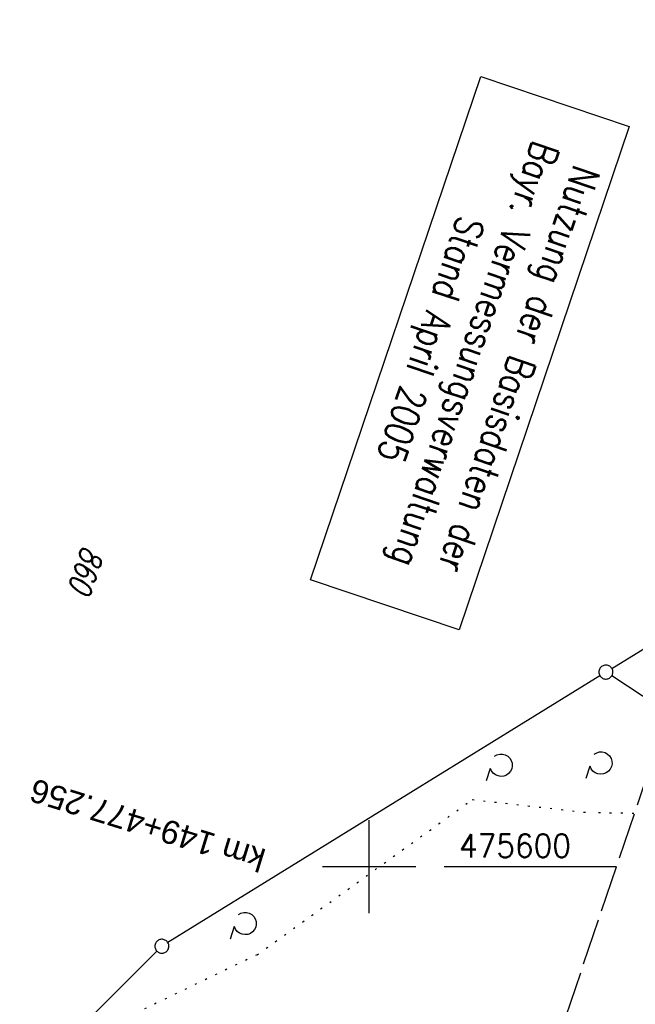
# Model space of a CAD drawing. Extents: x 510526 to 513920, y 467229 to 478797.
# Tile 342 of 467: x 512263 to 512329, y 475585 to 475691. Entities that reach past the tile are written whole.
import ezdxf

# ---------------------------------------------------------------- set-up
doc = ezdxf.new("R2010")
doc.units = 0
doc.header["$LTSCALE"] = 10
doc.header["$MEASUREMENT"] = 0
for name, pattern in [('LT00', [0]), ('LT14', [0.6, 0.5, -0.1]), ('PUNKTX2_STR', [0.6, 0.1, -0.5])]:
    doc.linetypes.add(name, pattern=pattern)
doc.layers.get('0').update_dxf_attribs({"linetype": 'LT00'})
doc.layers.add('-BLATT_89-RAND', color=7, linetype='LT14', plot=False)
for name, color, linetype in [('-EL-020', 250, 'LT00'), ('DFK_FLUR_NR', 250, 'LT00'), ('DFK_GZPKT', 250, 'LT00'), ('DFK_KATASTER', 250, 'LT00'), ('DFK_NUTZUNG', 250, 'LT00'), ('DFK_NUTZUNGSGRENZE', 70, 'PUNKTX2_STR'), ('DFK_STAND', 22, 'LT00'), ('V89_RASTER', 250, 'LT00')]:
    doc.layers.add(name, color=color, linetype=linetype)
doc.styles.add('Arial', font='ARIAL.TTF')
doc.styles.get("Standard").update_dxf_attribs({"font": 'romans.shx'})
doc.styles.add('Versorgungsltg', font='ARIAL.TTF', dxfattribs={"width": 0.8, "height": 2})

# ---------------------------------------------------------------- blocks, each defined once
blk = doc.blocks.new('SYMB7212')
at = {"color": 0, "linetype": 'ByBlock'}
blk.add_line((0.07, -0.1), (0.21, -0.1), dxfattribs=at)
for points in [[(-0.119836, 0.00627), (-0.114449, 0.036077), (-0.101769, 0.063585), (-0.082606, 0.087042), (-0.05818, 0.104953), (-0.030047, 0.116177), (0, 0.12)], [(0, 0.12), (0.030047, 0.116177), (0.05818, 0.104953), (0.082606, 0.087041), (0.101769, 0.063585), (0.114449, 0.036077), (0.119836, 0.00627)], [(-0.068816, -0.098308), (-0.091239, -0.077945), (-0.107849, -0.052617), (-0.117589, -0.023936), (-0.119836, 0.00627)], [(0.119836, 0.00627), (0.117589, -0.023936), (0.107849, -0.052617), (0.091239, -0.077945), (0.068816, -0.098308)]]:
    blk.add_lwpolyline(points, dxfattribs=at)
blk = doc.blocks.new('SYMB7010')
at = {"color": 0, "linetype": 'ByBlock'}
for points in [[(-0.031408, 0.499213), (-0.093728, 0.49134), (-0.15457, 0.475719), (-0.212975, 0.452595), (-0.268021, 0.422333), (-0.31884, 0.385411), (-0.36463, 0.342411), (-0.40467, 0.29401), (-0.438329, 0.240973), (-0.465074, 0.184136), (-0.484486, 0.124395), (-0.496256, 0.062692), (-0.5002, 0)], [(-0.5002, 0), (-0.496256, -0.062692), (-0.484486, -0.124395), (-0.465075, -0.184136), (-0.438329, -0.240973), (-0.404671, -0.29401), (-0.36463, -0.342411), (-0.31884, -0.385411), (-0.268021, -0.422333), (-0.212975, -0.452595), (-0.154571, -0.475719), (-0.093728, -0.49134), (-0.031408, -0.499213), (0.031408, -0.499213)], [(0.5002, 0), (0.496256, 0.062692), (0.484485, 0.124395), (0.465074, 0.184136), (0.438329, 0.240973), (0.40467, 0.29401), (0.36463, 0.342411), (0.31884, 0.385411), (0.268021, 0.422333), (0.212975, 0.452595), (0.15457, 0.475719), (0.093728, 0.49134), (0.031408, 0.499213), (-0.031408, 0.499213)], [(0.031408, -0.499213), (0.093728, -0.491341), (0.15457, -0.475719), (0.212975, -0.452595), (0.268021, -0.422333), (0.31884, -0.385411), (0.36463, -0.342411), (0.404671, -0.294011), (0.438329, -0.240974), (0.465075, -0.184136), (0.484486, -0.124395), (0.496256, -0.062692), (0.500201, 0)]]:
    blk.add_lwpolyline(points, dxfattribs=at)

msp = doc.modelspace()

# ---------------------------------------------------------------- linework, layer by layer
at = {"layer": '-BLATT_89-RAND'}
msp.add_lwpolyline([(512293.56, 476398.61), (511997.32, 475522.33), (512269.2, 475430.42), (512565.44, 476306.7), (512293.56, 476398.61)], dxfattribs=at)
at = {"layer": 'DFK_KATASTER'}
for p, q in [((512326.03, 475621.27), (512340.11, 475629.98)), ((512324.75, 475620.49), (512278.4, 475591.85)), ((512358.92, 475598.89), (512326.02, 475620.47)), ((512277.23, 475590.93), (512241.48, 475555.34))]:
    msp.add_line(p, q, dxfattribs=at)
at = {"layer": 'DFK_NUTZUNGSGRENZE', "ltscale": 0.2}
for p, q in [((512287.98, 475590.55), (512311.06, 475607.2)), ((512311.06, 475607.2), (512323.64, 475605.79)), ((512347.59, 475605.38), (512323.64, 475605.79)), ((512287.98, 475590.55), (512270.93, 475582.36))]:
    msp.add_line(p, q, dxfattribs=at)
at = {"layer": 'DFK_STAND'}
msp.add_lwpolyline([(512327.9, 475679.4), (512309.65, 475625.4), (512293.72, 475630.79), (512311.97, 475684.79)], close=True, dxfattribs=at)
at = {"layer": 'V89_RASTER'}
for p, q in [((512300, 475595), (512300, 475605)), ((512305, 475600), (512295, 475600)), ((512326.53, 475600), (512308.03, 475600))]:
    msp.add_line(p, q, dxfattribs=at)

# ---------------------------------------------------------------- block references
at = {"layer": 'DFK_GZPKT', "xscale": 1.499999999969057, "yscale": 1.5, "zscale": 1.5, "rotation": 251.2881100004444}
for p in [(512325.39, 475620.88), (512277.76, 475591.46)]:
    msp.add_blockref('SYMB7010', p, dxfattribs=at)
at = {"layer": 'DFK_NUTZUNG', "yscale": 10, "zscale": 10, "rotation": 251.28826}
for p, xscale in [((512314.15, 475610.89), 9.999999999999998), ((512324.85, 475611.12), 10), ((512286.69, 475593.91), 9.999999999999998)]:
    msp.add_blockref('SYMB7212', p, dxfattribs=dict(at, xscale=xscale))

# ---------------------------------------------------------------- texts
at = {"layer": '-EL-020', "style": 'Arial'}
msp.add_text(' km 149+477.256', height=2.5, rotation=-197.1171, dxfattribs=at).set_placement((512290, 475601.52))
at = {"layer": 'DFK_FLUR_NR', "oblique": 13.754, "width": 0.75}
msp.add_text('860', height=2.5, rotation=251.3214, dxfattribs=at).set_placement((512269.26, 475634.55))
at = {"layer": 'DFK_STAND', "insert": (512317.51, 475652.84), "char_height": 3, "width": 55.058, "attachment_point": 2, "rotation": 251.3214, "style": 'Versorgungsltg'}
msp.add_mtext('{\\Fromans|c0;Nutzung der Basisdaten der Bayr. Vermessungsverwaltung\\PStand April 2005}', dxfattribs=at)
at = {"layer": 'V89_RASTER', "width": 0.934}
msp.add_text(' 475600', height=2.5, rotation=359.9996, dxfattribs=at).set_placement((512308.03, 475601))

doc.saveas('drawing.dxf')
